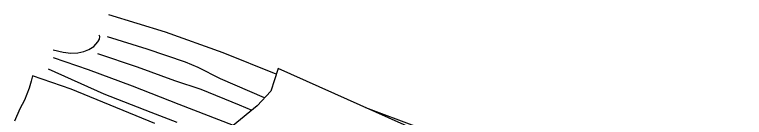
# Model space of a CAD drawing. Extents: x 2316231 to 2323598, y 363169 to 371906.
# Drawn here: x 2316351.4 to 2316717, y 368745.7 to 368796.9 of the extents above; entities that cross this region are included whole.
import ezdxf

# ---------------------------------------------------------------- set-up
doc = ezdxf.new("R2010")
doc.units = 0
for name, color, linetype in [('RD_DTM_BkLn1', 7, 'Continuous'), ('RD_DTM_BkLn2', 7, 'Continuous'), ('RD_DTM_Holes', 7, 'Continuous')]:
    doc.layers.add(name, color=color, linetype=linetype)

msp = doc.modelspace()

# ---------------------------------------------------------------- linework, layer by layer
at = {"layer": 'RD_DTM_BkLn1'}
msp.add_line((2316482.511, 368767.24), (2316482.28, 368767.327), dxfattribs=at)
for points in [[(2316398.419, 368796.876), (2316426.797, 368788.255), (2316455.741, 368778.072), (2316482.28, 368767.327)], [(2316476.657, 368755.358), (2316454.5, 368764.825), (2316443.347, 368770.535), (2316437.012, 368773.147), (2316417.831, 368779.681), (2316398.011, 368785.843)], [(2316392.976, 368777.518), (2316412.864, 368770.9), (2316431.446, 368764.117), (2316444.783, 368759.77), (2316463.936, 368751.859), (2316470.288, 368749.195)], [(2316461.067, 368741.683), (2316433.933, 368752.061), (2316410.541, 368761.155), (2316388.376, 368769.345), (2316370.853, 368775.304)], [(2316368.253, 368769.885), (2316396.079, 368757.417), (2316419.634, 368748.327), (2316432.701, 368743.209)], [(2316716.995, 368653.245), (2316615.944, 368709.002), (2316553.223, 368740.73), (2316527.317, 368750.442)]]:
    msp.add_lwpolyline(points, dxfattribs=at)
at = {"layer": 'RD_DTM_BkLn2'}
msp.add_lwpolyline([(2316370.819, 368779.315), (2316375.814, 368778.179), (2316379.623, 368777.66), (2316383.021, 368777.828), (2316386.175, 368778.431), (2316388.675, 368779.441), (2316391.096, 368781.062), (2316393.092, 368783.368), (2316393.905, 368784.675), (2316394.063, 368786.019), (2316393.768, 368786.579)], dxfattribs=at)
at = {"layer": 'RD_DTM_Holes'}
for points in [[(2316552.87, 368739.038), (2316483.41, 368770.038), (2316479.769, 368758.709), (2316472.947, 368751.361), (2316460.935, 368741.575)], [(2316421.711, 368742.536), (2316379.844, 368759.669), (2316360.44, 368766.449), (2316359.643, 368763.74), (2316358.652, 368760.287), (2316356.365, 368754.252), (2316354.03, 368749.964), (2316351.424, 368743.743)]]:
    msp.add_lwpolyline(points, dxfattribs=at)

doc.saveas('drawing.dxf')
